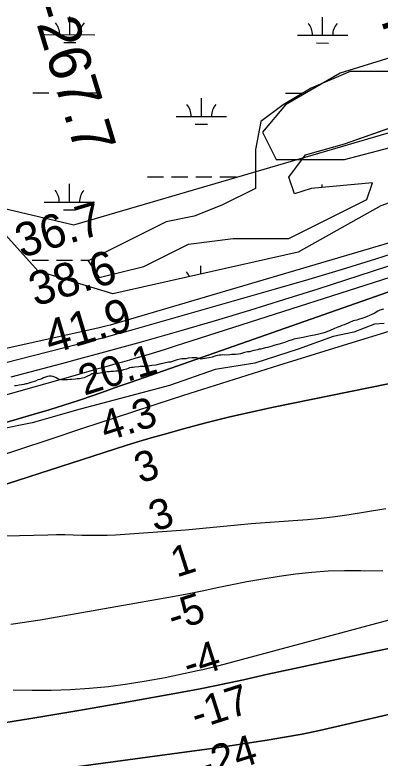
# Model space of a CAD drawing. Extents: x 3219052 to 3256913, y 800770 to 826146.
# Drawn here: x 3245682 to 3246407, y 813898 to 815375 of the extents above; entities that cross this region are included whole.
import ezdxf

# ---------------------------------------------------------------- set-up
doc = ezdxf.new("R2010")
doc.units = 0
for name, color, linetype in [('V-RIVR-EDGE', 7, 'Continuous'), ('V-RIVR-RANG', 7, 'Continuous'), ('V-RIVR-RANG-IDEN', 7, 'Continuous'), ('V-SITE-VEGE', 7, 'Continuous'), ('V-TOPO-DPTH', 7, 'Continuous'), ('V-TOPO-MAJR', 7, 'Continuous'), ('V-TOPO-MINR', 7, 'Continuous'), ('V-TOPO-SHOR', 7, 'Continuous'), ('V-TOPO-WATR', 7, 'Continuous'), ('V-WETL-SWMP', 7, 'Continuous')]:
    doc.layers.add(name, color=color, linetype=linetype)

msp = doc.modelspace()

# ---------------------------------------------------------------- linework, layer by layer
at = {"layer": 'V-RIVR-EDGE'}
msp.add_lwpolyline([(3246415.7, 814761.8), (3246396.5, 814761), (3246355.2, 814744.6), (3246313.9, 814736), (3246244.7, 814710.9), (3246159, 814682.9), (3246079.9, 814670.5), (3245989.4, 814639), (3245902, 814615.3), (3245811.9, 814592), (3245716.7, 814564.4), (3245644, 814549.8)], dxfattribs=at)
at = {"layer": 'V-SITE-VEGE'}
for p, q in [((3246347.8, 815263), (3246270.4, 815229.8)), ((3246447.4, 815263), (3246347.8, 815263)), ((3246270.4, 815229.8), (3246215.1, 815196.6)), ((3246215.1, 815196.6), (3246170.8, 815163.4)), ((3246336.8, 815119.1), (3246524.9, 815185.5)), ((3246170.8, 815163.4), (3246159.7, 815108)), ((3246259.3, 815096.9), (3246336.8, 815119.1)), ((3246159.7, 815108), (3246159.7, 815030.5)), ((3246226.1, 815052.7), (3246259.3, 815096.9)), ((3246237.2, 815019.5), (3246226.1, 815052.7)), ((3246159.7, 815030.5), (3246093.3, 814997.3)), ((3246270.4, 815030.5), (3246237.2, 815019.5)), ((3246392.1, 815041.6), (3246270.4, 815030.5)), ((3246381, 815008.4), (3246392.1, 815041.6)), ((3246314.6, 814975.2), (3246381, 815008.4)), ((3246093.3, 814997.3), (3246038, 814975.2)), ((3246038, 814975.2), (3245982.7, 814964.1)), ((3246226.1, 814930.9), (3246314.6, 814975.2)), ((3245982.7, 814964.1), (3245916.3, 814930.9)), ((3245916.3, 814930.9), (3245827.8, 814886.6)), ((3246027, 814919.8), (3246115.5, 814930.9)), ((3246115.5, 814930.9), (3246226.1, 814930.9)), ((3245938.4, 814875.6), (3246027, 814919.8)), ((3245827.8, 814886.6), (3245849.9, 814853.4)), ((3245849.9, 814853.4), (3245938.4, 814875.6)), ((3246395.6, 814781.9), (3246386.4, 814777.6)), ((3246402.7, 814786.2), (3246395.6, 814781.9)), ((3246407, 814788.4), (3246402.7, 814786.2)), ((3246414, 814790.8), (3246407, 814788.4)), ((3246348.2, 814764.6), (3246343.8, 814762.7)), ((3246350.9, 814765.9), (3246348.2, 814764.6)), ((3246354.1, 814767), (3246350.9, 814765.9)), ((3246357.4, 814767.8), (3246354.1, 814767)), ((3246360.9, 814768.8), (3246357.4, 814767.8)), ((3246364.2, 814770.2), (3246360.9, 814768.8)), ((3246373.1, 814772.8), (3246364.2, 814770.2)), ((3246377.2, 814774.2), (3246373.1, 814772.8)), ((3246381.8, 814776), (3246377.2, 814774.2)), ((3246386.4, 814777.6), (3246381.8, 814776)), ((3246317, 814752), (3246307, 814747.2)), ((3246323.5, 814754.9), (3246317, 814752)), ((3246327.6, 814756.3), (3246323.5, 814754.9)), ((3246331.6, 814758.1), (3246327.6, 814756.3)), ((3246335.7, 814759.5), (3246331.6, 814758.1)), ((3246343.8, 814762.7), (3246335.7, 814759.5)), ((3246263.3, 814736), (3246254.7, 814734.1)), ((3246269.3, 814737.6), (3246263.3, 814736)), ((3246273.4, 814738.4), (3246269.3, 814737.6)), ((3246277.4, 814738.9), (3246273.4, 814738.4)), ((3246285.6, 814740.5), (3246277.4, 814738.9)), ((3246293.7, 814742.6), (3246285.6, 814740.5)), ((3246298.3, 814743.9), (3246293.7, 814742.6)), ((3246303.2, 814745.8), (3246298.3, 814743.9)), ((3246307, 814747.2), (3246303.2, 814745.8)), ((3246203.7, 814720.3), (3246196.2, 814718.1)), ((3246207, 814720.8), (3246203.7, 814720.3)), ((3246219.7, 814725.1), (3246207, 814720.8)), ((3246226.5, 814727.8), (3246219.7, 814725.1)), ((3246232.5, 814729.6), (3246226.5, 814727.8)), ((3246236.3, 814730.7), (3246232.5, 814729.6)), ((3246239.5, 814731.8), (3246236.3, 814730.7)), ((3246247.1, 814732.8), (3246239.5, 814731.8)), ((3246250.9, 814733.6), (3246247.1, 814732.8)), ((3246254.7, 814734.1), (3246250.9, 814733.6)), ((3246143.9, 814705.4), (3246138.2, 814704.1)), ((3246147.9, 814705.9), (3246143.9, 814705.4)), ((3246152.3, 814707), (3246147.9, 814705.9)), ((3246156.9, 814708.6), (3246152.3, 814707)), ((3246160.4, 814709.1), (3246156.9, 814708.6)), ((3246164.5, 814709.9), (3246160.4, 814709.1)), ((3246167.4, 814710.7), (3246164.5, 814709.9)), ((3246170.4, 814711.2), (3246167.4, 814710.7)), ((3246175, 814712.3), (3246170.4, 814711.2)), ((3246179.4, 814713.6), (3246175, 814712.3)), ((3246184, 814714.4), (3246179.4, 814713.6)), ((3246188.6, 814715.5), (3246184, 814714.4)), ((3246192.9, 814716.8), (3246188.6, 814715.5)), ((3246196.2, 814718.1), (3246192.9, 814716.8)), ((3246010.7, 814691.4), (3246004.2, 814689.5)), ((3246013.6, 814691.9), (3246010.7, 814691.4)), ((3246018.5, 814691.9), (3246013.6, 814691.9)), ((3246021.8, 814692.1), (3246018.5, 814691.9)), ((3246026.4, 814692.9), (3246021.8, 814692.1)), ((3246034.5, 814694), (3246026.4, 814692.9)), ((3246039.6, 814693.9), (3246034.5, 814694)), ((3246043.1, 814693.7), (3246039.6, 814693.9)), ((3246048.3, 814692.3), (3246043.1, 814693.7)), ((3246052.1, 814691.4), (3246048.3, 814692.3)), ((3246055.6, 814691.7), (3246052.1, 814691.4)), ((3246063.7, 814693), (3246055.6, 814691.7)), ((3246067.8, 814693.5), (3246063.7, 814693)), ((3246074, 814695.1), (3246067.8, 814693.5)), ((3246081.1, 814697.8), (3246074, 814695.1)), ((3246087.8, 814698.9), (3246081.1, 814697.8)), ((3246091.1, 814699.1), (3246087.8, 814698.9)), ((3246095.4, 814699.6), (3246091.1, 814699.1)), ((3246098.6, 814699.1), (3246095.4, 814699.6)), ((3246109.2, 814699.6), (3246098.6, 814699.1)), ((3246112.5, 814700.1), (3246109.2, 814699.6)), ((3246116.8, 814700.1), (3246112.5, 814700.1)), ((3246120.3, 814700.3), (3246116.8, 814700.1)), ((3246126.5, 814701.4), (3246120.3, 814700.3)), ((3246130.3, 814701.9), (3246126.5, 814701.4)), ((3246138.2, 814704.1), (3246130.3, 814701.9)), ((3245920.8, 814675.5), (3245917.2, 814674.7)), ((3245928.1, 814676), (3245920.8, 814675.5)), ((3245931.3, 814676.6), (3245928.1, 814676)), ((3245940, 814676.8), (3245931.3, 814676.6)), ((3245944.3, 814676.8), (3245940, 814676.8)), ((3245954.3, 814678.6), (3245944.3, 814676.8)), ((3245962.4, 814679.4), (3245954.3, 814678.6)), ((3245971.9, 814681.8), (3245962.4, 814679.4)), ((3245976.3, 814682.3), (3245971.9, 814681.8)), ((3245981.4, 814683.6), (3245976.3, 814682.3)), ((3245984.4, 814684.2), (3245981.4, 814683.6)), ((3245987.4, 814685), (3245984.4, 814684.2)), ((3245991.2, 814685.5), (3245987.4, 814685)), ((3246000.4, 814688.7), (3245991.2, 814685.5)), ((3246004.2, 814689.5), (3246000.4, 814688.7)), ((3245835.2, 814661.8), (3245832.5, 814660.2)), ((3245839.5, 814661.8), (3245835.2, 814661.8)), ((3245843.3, 814662.6), (3245839.5, 814661.8)), ((3245847.6, 814662.9), (3245843.3, 814662.6)), ((3245851.4, 814663.6), (3245847.6, 814662.9)), ((3245854.7, 814664.2), (3245851.4, 814663.6)), ((3245857.7, 814665), (3245854.7, 814664.2)), ((3245861.2, 814665.5), (3245857.7, 814665)), ((3245866.1, 814665.8), (3245861.2, 814665.5)), ((3245869.6, 814665.7), (3245866.1, 814665.8)), ((3245873.1, 814666.3), (3245869.6, 814665.7)), ((3245878, 814666.5), (3245873.1, 814666.3)), ((3245883.1, 814667), (3245878, 814666.5)), ((3245886.1, 814667.6), (3245883.1, 814667)), ((3245890.1, 814667.8), (3245886.1, 814667.6)), ((3245894.2, 814668.9), (3245890.1, 814667.8)), ((3245898.3, 814670.2), (3245894.2, 814668.9)), ((3245903.7, 814671.5), (3245898.3, 814670.2)), ((3245907.2, 814672.6), (3245903.7, 814671.5)), ((3245910.2, 814673.7), (3245907.2, 814672.6)), ((3245913.7, 814674.5), (3245910.2, 814673.7)), ((3245917.2, 814674.7), (3245913.7, 814674.5)), ((3245723.6, 814647.7), (3245716, 814645.3)), ((3245728.2, 814650.1), (3245723.6, 814647.7)), ((3245731.8, 814650.9), (3245728.2, 814650.1)), ((3245735.6, 814652), (3245731.8, 814650.9)), ((3245739.4, 814654.1), (3245735.6, 814652)), ((3245746.9, 814656.8), (3245739.4, 814654.1)), ((3245750.2, 814657.3), (3245746.9, 814656.8)), ((3245754.5, 814657.3), (3245750.2, 814657.3)), ((3245757.8, 814656.8), (3245754.5, 814657.3)), ((3245761.6, 814655.4), (3245757.8, 814656.8)), ((3245764.3, 814654), (3245761.6, 814655.4)), ((3245767.8, 814651.8), (3245764.3, 814654)), ((3245770.7, 814650.7), (3245767.8, 814651.8)), ((3245774.2, 814650.2), (3245770.7, 814650.7)), ((3245783.4, 814650.1), (3245774.2, 814650.2)), ((3245787, 814650.4), (3245783.4, 814650.1)), ((3245791.8, 814650.9), (3245787, 814650.4)), ((3245795.6, 814650.9), (3245791.8, 814650.9)), ((3245802.7, 814651.4), (3245795.6, 814650.9)), ((3245806.2, 814651.9), (3245802.7, 814651.4)), ((3245810.8, 814652.2), (3245806.2, 814651.9)), ((3245816.5, 814653.3), (3245810.8, 814652.2)), ((3245819.7, 814654.3), (3245816.5, 814653.3)), ((3245825.4, 814656.7), (3245819.7, 814654.3)), ((3245832.5, 814660.2), (3245825.4, 814656.7)), ((3245685.2, 814638.4), (3245681.4, 814638.2)), ((3245691.1, 814639.7), (3245685.2, 814638.4)), ((3245695.7, 814640), (3245691.1, 814639.7)), ((3245700.1, 814640.8), (3245695.7, 814640)), ((3245703.9, 814641.8), (3245700.1, 814640.8)), ((3245706.3, 814642.4), (3245703.9, 814641.8)), ((3245712, 814644.2), (3245706.3, 814642.4)), ((3245716, 814645.3), (3245712, 814644.2))]:
    msp.add_line(p, q, dxfattribs=at)
at = {"layer": 'V-TOPO-DPTH'}
for points in [[(3245560.1, 814409), (3245880, 814512.4), (3245904.3, 814520.1), (3245928.7, 814527.5), (3245953.1, 814534.7), (3245977.7, 814541.7), (3246017.2, 814552.6), (3246061.6, 814564.4), (3246106.2, 814575.6), (3246151, 814585.8), (3246196, 814595.5), (3246537.3, 814665.2), (3246610.3, 814681.2), (3246683, 814698.4), (3246755.2, 814717.6), (3246827, 814738.1), (3246898.3, 814760.4), (3246969.3, 814783.9), (3247039.6, 814809), (3247109.6, 814835.3), (3247370.4, 814936.8), (3247808, 815101)], [(3247808, 815101), (3247370.4, 814936.8), (3247109.6, 814835.3), (3247039.6, 814809), (3246969.3, 814783.9), (3246898.3, 814760.4), (3246827, 814738.1), (3246755.2, 814717.6), (3246683, 814698.4), (3246610.3, 814681.2), (3246537.3, 814665.2), (3246196, 814595.5), (3246151, 814585.8), (3246106.2, 814575.6), (3246061.6, 814564.4), (3246017.2, 814552.6), (3245977.7, 814541.7), (3245953.1, 814534.7), (3245928.7, 814527.5), (3245904.3, 814520.1), (3245880, 814512.4), (3245560.1, 814409)], [(3245314.1, 814462.4), (3245720.9, 814581.7), (3245750.3, 814590.5), (3245779.5, 814599.7), (3245808.6, 814609.3), (3245837.6, 814619.1), (3245864.4, 814628.5), (3245879.9, 814633.9), (3245895.5, 814639.4), (3245911, 814644.8), (3245926.6, 814650.3), (3246422.8, 814824.5)], [(3246412.6, 814270.4), (3246376.5, 814270), (3246369.3, 814270.3), (3246336.7, 814270.6), (3246304.2, 814269.8), (3246271.7, 814267.4), (3246239.3, 814264), (3246207, 814259.3), (3246174.8, 814254.2), (3246142.7, 814248.4), (3246110.7, 814242), (3246087, 814237.1), (3246053.9, 814230.4), (3246020.8, 814223.8), (3245987.7, 814217.6), (3245954.5, 814211.6), (3245732.5, 814172.4), (3245674.3, 814163.8)], [(3246412.6, 814270.4), (3246376.5, 814270), (3246369.3, 814270.3), (3246336.7, 814270.6), (3246304.2, 814269.8), (3246271.7, 814267.4), (3246239.3, 814264), (3246207, 814259.3), (3246174.8, 814254.2), (3246142.7, 814248.4), (3246110.7, 814242), (3246087, 814237.1), (3246053.9, 814230.4), (3246020.8, 814223.8), (3245987.7, 814217.6), (3245954.5, 814211.6), (3245732.5, 814172.4), (3245674.3, 814163.8)], [(3245622.6, 813962.3), (3245714.2, 813976.8), (3245805.6, 813992.2), (3245896.9, 814008.3), (3246021.6, 814030.9), (3246050.4, 814036.3), (3246079.2, 814042), (3246107.9, 814047.9), (3246136.5, 814054.2), (3246184.5, 814064.9), (3246237.2, 814076.5), (3246289.8, 814087.9), (3246342.6, 814099.1), (3246395.3, 814110), (3246482.9, 814128)], [(3245622.6, 813962.3), (3245714.2, 813976.8), (3245805.6, 813992.2), (3245896.9, 814008.3), (3246021.6, 814030.9), (3246050.4, 814036.3), (3246079.2, 814042), (3246107.9, 814047.9), (3246136.5, 814054.2), (3246184.5, 814064.9), (3246237.2, 814076.5), (3246289.8, 814087.9), (3246342.6, 814099.1), (3246395.3, 814110), (3246482.9, 814128)], [(3246855.4, 814085.2), (3246321.3, 813960.9), (3246286.9, 813953.3), (3246252.4, 813946.2), (3246217.8, 813939.8), (3246183.1, 813933.9), (3246148.3, 813928.5), (3246113.4, 813923.3), (3246078.5, 813918.3), (3246043.6, 813913.4), (3245735.3, 813871.7)], [(3245735.3, 813871.7), (3246043.6, 813913.4), (3246078.5, 813918.3), (3246113.4, 813923.3), (3246148.3, 813928.5), (3246183.1, 813933.9), (3246217.8, 813939.8), (3246252.4, 813946.2), (3246286.9, 813953.3), (3246321.3, 813960.9), (3246855.4, 814085.2)]]:
    msp.add_lwpolyline(points, dxfattribs=at)
at = {"layer": 'V-TOPO-MAJR'}
msp.add_lwpolyline([(3246464.6, 814911.2), (3246398.5, 814890.1), (3246332.3, 814869.4), (3246265.9, 814849.5), (3246199.3, 814830.2), (3245897.9, 814744.4), (3245882.2, 814740), (3245866.5, 814735.7), (3245850.8, 814731.5), (3245835, 814727.4), (3245661.6, 814683.3)], dxfattribs=at)
at = {"layer": 'V-TOPO-MINR'}
for points in [[(3245086.3, 815126.4), (3245799.2, 814958.1), (3246523.2, 815170.1), (3246676.1, 815170.3), (3246707.4, 815170.8), (3246738.6, 815171.9), (3246769.8, 815173.9), (3246801, 815176.6), (3246832.1, 815180.2), (3246863.1, 815184.4), (3246893.9, 815189.4), (3246924.7, 815195.1), (3246958.5, 815201.8), (3247004.7, 815211.8), (3247050.7, 815222.8), (3247096.3, 815235.4), (3247141.6, 815248.9), (3247167.3, 815257), (3247199.6, 815267.2), (3247231.9, 815277.4), (3247264.3, 815287.5), (3247296.6, 815297.5), (3247479.5, 815354.2)], [(3246477.4, 814937.6), (3245871.4, 814759), (3245865.9, 814757.4), (3245860.4, 814755.9), (3245854.9, 814754.6), (3245849.4, 814753.3), (3245323.3, 814636.1)], [(3246556.4, 814918.7), (3246283.5, 814830.4), (3246215.7, 814808.9), (3246147.8, 814787.8), (3246079.7, 814767.5), (3246011.5, 814747.6), (3245933.1, 814725.2), (3245903.9, 814717), (3245874.7, 814708.8), (3245845.4, 814700.8), (3245816.1, 814692.8), (3245774.8, 814681.7), (3245724.7, 814668.4), (3245674.6, 814655.4)], [(3246542.2, 814890.7), (3246000.3, 814716.7), (3245980.9, 814710.5), (3245961.3, 814704.5), (3245941.8, 814698.7), (3245922.2, 814692.9), (3245909.7, 814689.4), (3245896.3, 814685.5), (3245882.9, 814681.7), (3245869.4, 814677.9), (3245855.9, 814674.1), (3245842.5, 814670.3), (3245829, 814666.5), (3245815.6, 814662.7), (3245802.1, 814658.9), (3245304.8, 814518.3)], [(3246422.8, 814824.5), (3245926.6, 814650.3), (3245911, 814644.8), (3245895.5, 814639.4), (3245879.9, 814633.9), (3245864.4, 814628.5), (3245837.6, 814619.1), (3245808.6, 814609.3), (3245779.5, 814599.7), (3245750.3, 814590.5), (3245720.9, 814581.7), (3245314.1, 814462.4)], [(3246424.8, 814745.9), (3246351.5, 814723.9), (3246278.5, 814701.3), (3246205.5, 814678.4), (3246017, 814618.7), (3245964.3, 814601.8), (3245911.7, 814584.8), (3245859.2, 814567.4), (3245806.7, 814549.9), (3245759.9, 814534.1), (3245683.9, 814509), (3245607.7, 814484.6)], [(3246418.5, 814394), (3246345.7, 814382), (3246318.2, 814377.9), (3246290.6, 814374.3), (3246262.9, 814371.7), (3246235.1, 814369.6), (3246207.3, 814367.8), (3246179.5, 814365.8), (3246151.7, 814363.6), (3246124, 814361.1), (3246021.2, 814351.6), (3246002.6, 814350), (3245984.1, 814348.5), (3245965.5, 814347.1), (3245946.9, 814345.8), (3245882.3, 814341.7), (3245865.5, 814340.9), (3245848.7, 814340.4), (3245832, 814340.5), (3245815.2, 814341), (3245798.4, 814341.5), (3245781.6, 814341.8), (3245764.7, 814341.8), (3245747.9, 814341.6), (3245663.4, 814339.6)], [(3246412.6, 814270.4), (3246376.5, 814270), (3246369.3, 814270.3), (3246336.7, 814270.6), (3246304.2, 814269.8), (3246271.7, 814267.4), (3246239.3, 814264), (3246207, 814259.3), (3246174.8, 814254.2), (3246142.7, 814248.4), (3246110.7, 814242), (3246087, 814237.1), (3246053.9, 814230.4), (3246020.8, 814223.8), (3245987.7, 814217.6), (3245954.5, 814211.6), (3245732.5, 814172.4), (3245674.3, 814163.8)], [(3246444.8, 814178), (3246087.1, 814081.6), (3246076.6, 814078.8), (3246066, 814076.2), (3246055.5, 814073.8), (3246044.9, 814071.5), (3245980.7, 814058.1), (3245943.3, 814051.1), (3245905.9, 814045), (3245868.2, 814040.3), (3245830.4, 814036.4), (3245792.5, 814034), (3245754.6, 814032.6), (3245716.6, 814032.5), (3245678.7, 814033.4)], [(3246482.9, 814128), (3246395.3, 814110), (3246342.6, 814099.1), (3246289.8, 814087.9), (3246237.2, 814076.5), (3246184.5, 814064.9), (3246136.5, 814054.2), (3246107.9, 814047.9), (3246079.2, 814042), (3246050.4, 814036.3), (3246021.6, 814030.9), (3245896.9, 814008.3), (3245805.6, 813992.2), (3245714.2, 813976.8), (3245622.6, 813962.3)], [(3246855.4, 814085.2), (3246321.3, 813960.9), (3246286.9, 813953.3), (3246252.4, 813946.2), (3246217.8, 813939.8), (3246183.1, 813933.9), (3246148.3, 813928.5), (3246113.4, 813923.3), (3246078.5, 813918.3), (3246043.6, 813913.4), (3245735.3, 813871.7)]]:
    msp.add_lwpolyline(points, dxfattribs=at)
at = {"layer": 'V-TOPO-SHOR'}
msp.add_lwpolyline([(3246844.4, 815448.8), (3246445.9, 815295.8), (3246328.1, 815259.8), (3246219.4, 815196.7), (3246174, 815142.5), (3246201.1, 815088.1), (3246336.8, 815087.9), (3246608.5, 815159.7), (3246844, 815249.7), (3247034.2, 815357.9), (3247324.1, 815484)], dxfattribs=at)
at = {"layer": 'V-TOPO-WATR'}
msp.add_lwpolyline([(3247808, 815101), (3247370.4, 814936.8), (3247109.6, 814835.3), (3247039.6, 814809), (3246969.3, 814783.9), (3246898.3, 814760.4), (3246827, 814738.1), (3246755.2, 814717.6), (3246683, 814698.4), (3246610.3, 814681.2), (3246537.3, 814665.2), (3246196, 814595.5), (3246151, 814585.8), (3246106.2, 814575.6), (3246061.6, 814564.4), (3246017.2, 814552.6), (3245977.7, 814541.7), (3245953.1, 814534.7), (3245928.7, 814527.5), (3245904.3, 814520.1), (3245880, 814512.4), (3245560.1, 814409)], dxfattribs=at)
at = {"layer": 'V-WETL-SWMP'}
for p, q in [((3245791.4, 815335.9), (3245791.4, 815371.9)), ((3246293.3, 815334.9), (3246293.3, 815370.9)), ((3245741.4, 815336.1), (3245841.4, 815335.8)), ((3246243.3, 815335), (3246343.3, 815334.8)), ((3245779.3, 815320.5), (3245803.3, 815320.5)), ((3246281.2, 815319.5), (3246305.2, 815319.4)), ((3245717.7, 815220.7), (3245749.7, 815220.6)), ((3245765.7, 815220.6), (3245797.7, 815220.5)), ((3245813.7, 815220.5), (3245845.7, 815220.4)), ((3246052.5, 815173.5), (3246052.5, 815209.5)), ((3246219.6, 815219.6), (3246251.6, 815219.6)), ((3246002.5, 815173.6), (3246102.5, 815173.4)), ((3246040.4, 815158.1), (3246064.4, 815158.1)), ((3245945.4, 815053.7), (3245977.4, 815053.6)), ((3245993.4, 815053.6), (3246025.4, 815053.5)), ((3246041.4, 815053.5), (3246073.4, 815053.4)), ((3246089.4, 815053.4), (3246121.4, 815053.3)), ((3245790.7, 815003.3), (3245790.7, 815039.3)), ((3246292.6, 815032.6), (3246292.6, 815038.2)), ((3245740.7, 815003.4), (3245840.7, 815003.2)), ((3245778.6, 814987.9), (3245802.6, 814987.8)), ((3245717, 814888), (3245749, 814887.9)), ((3245765, 814887.9), (3245797, 814887.8)), ((3245813, 814887.8), (3245830.1, 814887.8)), ((3246051.8, 814860.3), (3246051.8, 814876.9))]:
    msp.add_line(p, q, dxfattribs=at)
for points in [[(3247250.2, 815382.5), (3247059.4, 815332.7), (3246929.5, 815314.7), (3246813.8, 815155.4), (3246611.2, 815068.5), (3246408.6, 814996.1), (3246244.9, 814903.9), (3245877.1, 814820.9), (3245728.5, 814865.7), (3245598.2, 815010.5), (3245583.8, 815169.9), (3245598.2, 815314.7), (3245641.7, 815430.5)], [(3246447.4, 815263), (3246347.8, 815263), (3246270.4, 815229.8), (3246215.1, 815196.6), (3246170.8, 815163.4), (3246159.7, 815108), (3246159.7, 815074.8), (3246159.7, 815030.5), (3246093.3, 814997.3), (3246038, 814975.2), (3245982.7, 814964.1), (3245916.3, 814930.9), (3245827.8, 814886.6), (3245849.9, 814853.4), (3245938.4, 814875.6), (3246027, 814919.8), (3246115.5, 814930.9), (3246226.1, 814930.9), (3246314.6, 814975.2), (3246381, 815008.4), (3246392.1, 815041.6), (3246270.4, 815030.5), (3246237.2, 815019.5), (3246226.1, 815052.7), (3246259.3, 815096.9), (3246336.8, 815119.1), (3246524.9, 815185.5)]]:
    msp.add_lwpolyline(points, dxfattribs=at)
for centre, start, end in [((3245736.1, 815336.5), 359.1081, 40.6518), ((3245846.6, 815336.3), 139.1081, 180.6517), ((3246238, 815335.5), 359.1081, 40.6518), ((3246348.5, 815335.3), 139.1081, 180.6517), ((3245997.2, 815174.1), 359.1081, 40.6518), ((3246107.7, 815173.9), 139.1081, 180.6517), ((3245735.4, 815003.9), 359.1081, 40.6518), ((3245845.9, 815003.6), 139.1081, 180.6517), ((3245996.5, 814841.5), 22.8503, 40.6518)]:
    msp.add_arc(centre, 35.2, start, end, dxfattribs=at)

# ---------------------------------------------------------------- texts
at = {"layer": 'V-RIVR-RANG'}
for s, height, rotation, p in [('36.7', 67, 16.6883, (3245695.2, 814891.9)), ('38.6', 67, 16.6883, (3245722.4, 814795.6)), ('41.9', 67, 16.6883, (3245752.8, 814700.4)), ('20.1', 60, 17.7188, (3245820.1, 814618.3)), ('4.3', 60, 17.7188, (3245862.8, 814527)), ('3', 60, 17.7188, (3245930.9, 814443.8)), ('3', 60, 17.7188, (3245959.9, 814348.1)), ('1', 60, 17.7188, (3246003.4, 814257)), ('-5', 60, 17.7188, (3245996.6, 814149.9)), ('-4', 60, 17.7188, (3246027.2, 814054.7)), ('-17', 60, 17.7188, (3246042.8, 813954.7)), ('-24', 60, 17.7188, (3246057.6, 813854.5))]:
    msp.add_text(s, height=height, rotation=rotation, dxfattribs=at).set_placement(p)
at = {"layer": 'V-RIVR-RANG-IDEN'}
for s, rotation, p in [('R-267.5', 288.738, (3246310.8, 815652.2)), ('R-267.7', 286.8329, (3245691, 815470))]:
    msp.add_text(s, height=83, rotation=rotation, dxfattribs=at).set_placement(p)

doc.saveas('drawing.dxf')
